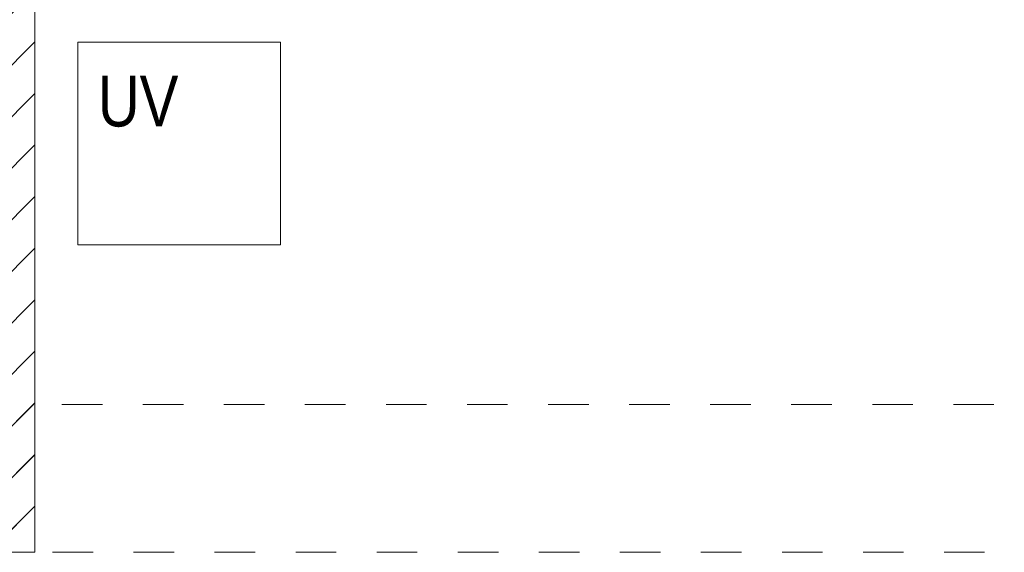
# Model space of a CAD drawing. Header units: metres. Extents: x -89 to 754, y -195 to 69.
# Tile 279 of 327: x 29.85 to 32.28, y 46.95 to 48.27. Entities that reach past the tile are written whole.
import ezdxf

# ---------------------------------------------------------------- set-up
doc = ezdxf.new("R2010")
doc.units = ezdxf.units.M
doc.header["$MEASUREMENT"] = 0
doc.linetypes.add('Untersicht', pattern=[0.1, 0.075, -0.025])
for name, color, linetype in [('10 Wand außen', 7, 'Continuous'), ('10 Wand innen', 7, 'Continuous'), ('50 Möblierung', 7, 'Continuous')]:
    doc.layers.add(name, color=color, linetype=linetype)
doc.styles.add('ERSTELLTER_STIL_3', font='ARIALN.TTF')
pattern_1 = [(45, (0, 0), (-0.06363961, 0.06363961), [])]

msp = doc.modelspace()

# ---------------------------------------------------------------- hatches: boundary and pattern name
at = {"layer": '10 Wand außen', "linetype": 'Continuous', "lineweight": 18, "true_color": 0x1f1f1f}
h = msp.add_hatch(dxfattribs=at)
h.set_pattern_fill('Mauerziegel_0001', color=250, style=0, pattern_type=2)
h.set_pattern_definition(pattern_1)
h.paths.add_polyline_path([(29.8833, 47.1919), (29.8833, 54.8019), (29.6433, 54.8019), (29.6433, 47.1919)])
h = msp.add_hatch(dxfattribs=at)
h.set_pattern_fill('Mauerziegel_0001', color=250, style=0, pattern_type=2)
h.set_pattern_definition(pattern_1)
h.paths.add_polyline_path([(29.8833, 47.3169), (29.6433, 47.3169), (29.6433, 46.9519), (29.8833, 46.9519)])
h = msp.add_hatch(dxfattribs=at)
h.set_pattern_fill('Mauerziegel_0001', color=250, style=0, pattern_type=2)
h.set_pattern_definition(pattern_1)
h.paths.add_polyline_path([(29.6433, 47.1919), (29.6433, 46.9519), (29.8833, 46.9519)])
h = msp.add_hatch(dxfattribs=at)
h.set_pattern_fill('Mauerziegel_0001', color=250, style=0, pattern_type=2)
h.set_pattern_definition(pattern_1)
h.paths.add_polyline_path([(29.6433, 47.1919), (29.8833, 46.9519), (29.8833, 47.1919)])

# ---------------------------------------------------------------- linework, layer by layer
at = {"layer": '10 Wand außen', "color": 7, "linetype": 'Continuous', "lineweight": 9}
msp.add_line((29.8833, 46.9519), (29.8833, 47.3169), dxfattribs=at)
msp.add_line((29.8833, 46.9519), (29.8833, 47.3169), dxfattribs=at)
at = {"layer": '10 Wand außen', "color": 7, "linetype": 'Untersicht', "lineweight": 9}
msp.add_line((29.6433, 46.9519), (29.8833, 46.9519), dxfattribs=at)
at = {"layer": '10 Wand außen', "color": 7, "linetype": 'Continuous', "lineweight": 9, "flags": 128}
msp.add_lwpolyline([(29.8833, 46.9519), (29.8833, 54.8019)], dxfattribs=at)
at = {"layer": '10 Wand außen', "color": 7, "linetype": 'Untersicht', "lineweight": 9, "flags": 128}
for points in [[(35.6496, 47.3169), (29.8833, 47.3169)], [(22.3267, 46.9519), (36.0146, 46.9519)]]:
    msp.add_lwpolyline(points, dxfattribs=at)
at = {"layer": '10 Wand innen', "color": 7, "linetype": 'Continuous', "lineweight": 9, "flags": 128}
msp.add_lwpolyline([(29.8833, 46.9519), (29.6433, 46.9519)], dxfattribs=at)
at = {"layer": '50 Möblierung', "color": 7, "linetype": 'Continuous', "lineweight": 9}
for p, q in [((29.9894, 48.2108), (30.4894, 48.2108)), ((29.9894, 47.7108), (29.9894, 48.2108)), ((30.4894, 48.2108), (30.4894, 47.7108)), ((30.4894, 47.7108), (29.9894, 47.7108))]:
    msp.add_line(p, q, dxfattribs=at)

# ---------------------------------------------------------------- texts
at = {"layer": '50 Möblierung', "color": 7, "linetype": 'Continuous', "lineweight": 9, "insert": (30.0384, 48.1276), "char_height": 0.125, "attachment_point": 1, "style": 'ERSTELLTER_STIL_3'}
msp.add_mtext('\\A1;{\\pql;\\fArial Narrow|b0|i0|c0|p0;\\W1.000000;UV}', dxfattribs=at)

doc.saveas('drawing.dxf')
